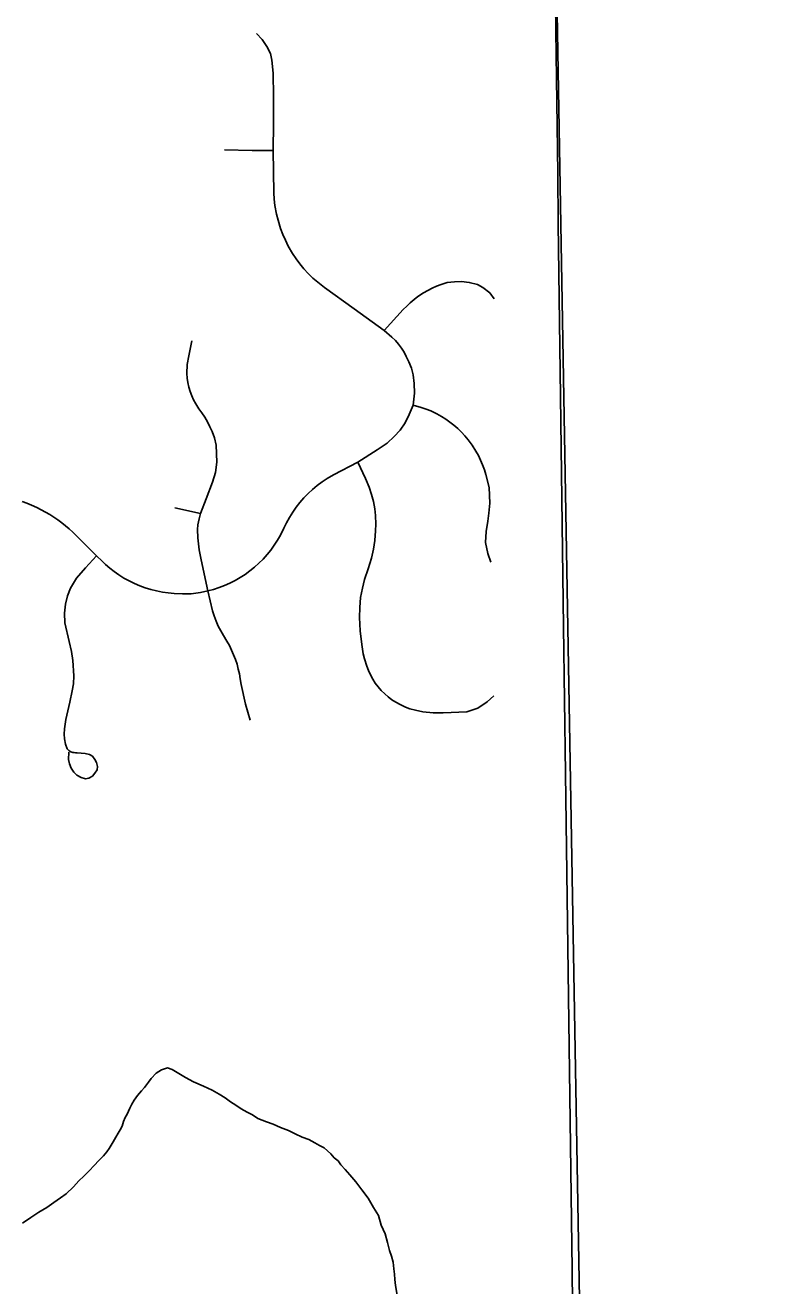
# Model space of a CAD drawing. Extents: x 103424 to 286016, y 38711 to 110967.
# Drawn here: x 146990 to 149253, y 92537 to 96372 of the extents above; entities that cross this region are included whole.
import ezdxf

# ---------------------------------------------------------------- set-up
doc = ezdxf.new("R2010")
doc.units = 0
for name, color, linetype in [('GM_X_City_Street', 7, 'Continuous'), ('GM_X_Corporation', 7, 'Continuous'), ('GM_X_Minor_River', 7, 'Continuous')]:
    doc.layers.add(name, color=color, linetype=linetype)

msp = doc.modelspace()

# ---------------------------------------------------------------- linework, layer by layer
at = {"layer": 'GM_X_City_Street'}
msp.add_line((147445.6, 94903.4), (147524, 94886), dxfattribs=at)
for points in [[(146981.1, 94922.9), (146995.5, 94917.6), (147009.3, 94912), (147026.2, 94904.4), (147039.3, 94897.8), (147052.4, 94890.7), (147065, 94883.1), (147077.5, 94875.2), (147089.6, 94866.8), (147101.4, 94858), (147113, 94848.8), (147124.4, 94839.2), (147135.2, 94829.2), (147207.1, 94758), (147224.2, 94741.3), (147234.5, 94731.5), (147248.1, 94719.9), (147260.9, 94709.9), (147275.5, 94699.6), (147290.6, 94690), (147306.4, 94681.3), (147322.5, 94673.4), (147338.9, 94666.4), (147355.8, 94660.3), (147372.9, 94655), (147390.2, 94650.6), (147407.9, 94647.1), (147425.7, 94644.6), (147443.4, 94643), (147469.1, 94641.4), (147495.5, 94642), (147523.5, 94646), (147546, 94650.6), (147563.3, 94655.2), (147580.2, 94660.8), (147597.1, 94667.2), (147613.4, 94674.4), (147629.3, 94682.5), (147644.9, 94691.5), (147660, 94701.2), (147674.4, 94711.7), (147688.5, 94723), (147701.8, 94734.9), (147714.7, 94747.8), (147726.5, 94761.1), (147737.8, 94775.1), (147748.4, 94789.6), (147758, 94804.7), (147767.1, 94820.2), (147777.7, 94841.6), (147785.7, 94858.2), (147794.8, 94874.3), (147804.6, 94890), (147815.2, 94905.1), (147826.5, 94919.6), (147838.6, 94933.6), (147851.2, 94946.8), (147864.8, 94959.4), (147878.9, 94971.3), (147893.8, 94982.4), (147908.9, 94992.7), (147928.3, 95004.2), (148002.3, 95042.5), (148061.2, 95080.2), (148092.2, 95100.7), (148113.2, 95120.4), (148131.5, 95140), (148146.6, 95162.3), (148159.1, 95187.2), (148170.8, 95215.4), (148174.8, 95252.1), (148174.1, 95282.2), (148170.8, 95307.7), (148165.6, 95328.7), (148158.4, 95347.7), (148150.3, 95363.9), (148143.3, 95376.9), (148135.2, 95389.3), (148126.4, 95401.2), (148116.9, 95412.4), (148106.6, 95423), (148082.6, 95443.1), (147991.9, 95508.5), (147901.2, 95573.9), (147885.6, 95585.7), (147866, 95602.7), (147851.9, 95616.4), (147838.8, 95630.7), (147826.5, 95645.7), (147814.7, 95661.4), (147803.9, 95677.6), (147790.8, 95700.1), (147782.2, 95717.5), (147774.4, 95735.4), (147767.4, 95753.7), (147759.9, 95778.5), (147755.1, 95797.5), (147750.6, 95823.1), (147748.3, 95842.5), (147747, 95861.9), (147745, 95990.3), (147745.7, 96072.9), (147746.3, 96155.4), (147745, 96225.5), (147741, 96265.7), (147736.5, 96285.8), (147726, 96306.8), (147711.1, 96328.6), (147694.5, 96346.9)], [(147597, 95992.3), (147680.8, 95991.2), (147745, 95990.3)], [(148082.6, 95443.1), (148140.8, 95506.6), (148151.4, 95517.4), (148162.3, 95527.7), (148173.8, 95537.4), (148185.7, 95546.4), (148202.5, 95557.5), (148215.4, 95565), (148228.7, 95571.9), (148242.6, 95578), (148256.7, 95583.4), (148275, 95588.8), (148297.3, 95591.4), (148318.2, 95592), (148341.8, 95589.4), (148366.5, 95582.9), (148383.4, 95573.8), (148404, 95557.5), (148417.9, 95539.3)], [(147546, 94650.6), (147526.2, 94744.9), (147519.6, 94775.5), (147515.4, 94812.6), (147514.4, 94837.7), (147516, 94851.7), (147520.2, 94870), (147524, 94886), (147541.2, 94930.9), (147560.2, 94981.4), (147569.4, 95010.9), (147574, 95042.3), (147571.4, 95094.7), (147566.1, 95117), (147559.6, 95135.4), (147552.4, 95150.1), (147545.3, 95165), (147537.3, 95179.3), (147528.2, 95193), (147519.2, 95205.2), (147509.8, 95219.8), (147503, 95232), (147497.5, 95244.7), (147492.5, 95257.6), (147488.7, 95271), (147485.7, 95284.5), (147483.7, 95298.3), (147482.7, 95312.1), (147483.5, 95339.8), (147488.6, 95366.3), (147497.3, 95411.2)], [(148407.8, 94738.5), (148397.9, 94764.9), (148391.2, 94798.1), (148393, 94832), (148398.1, 94862.9), (148401.4, 94887.8), (148404.7, 94917.9), (148402.1, 94965.8), (148392.3, 95004.7), (148387.8, 95019.6), (148382.5, 95034.2), (148376.5, 95048.6), (148369.7, 95062.5), (148362.1, 95076.2), (148351.1, 95093.7), (148338.7, 95110.4), (148328.7, 95122.4), (148318.1, 95133.7), (148307, 95144.6), (148295.2, 95154.8), (148283.1, 95164.4), (148270.3, 95173.4), (148257.2, 95181.6), (148243.6, 95189.2), (148225, 95198.2), (148210.4, 95204), (148195.8, 95209.1), (148170.8, 95215.4)], [(148416.7, 94331.8), (148396.2, 94312.9), (148367.7, 94294.1), (148334.4, 94283.2), (148262.4, 94279.6), (148231.8, 94280.2), (148200.4, 94283.2), (148178.5, 94287.5), (148161.1, 94292.3), (148147.5, 94297.3), (148131.2, 94304.8), (148118.6, 94311.8), (148106.5, 94319.6), (148095.2, 94328.3), (148084.4, 94337.8), (148074, 94348), (148064.7, 94358.9), (148055.9, 94370.4), (148048.1, 94382.5), (148041.4, 94395.1), (148035.3, 94408.2), (148030, 94421.6), (148023, 94443.8), (148019, 94459.1), (148014.5, 94487.8), (148010.2, 94529.7), (148008.2, 94569.9), (148009.1, 94600.5), (148011.2, 94631), (148016.6, 94659.3), (148023.4, 94686), (148034.3, 94718), (148044.6, 94750.4), (148050.5, 94777.9), (148054.5, 94803.9), (148056.9, 94833.9), (148057.4, 94854.1), (148056.4, 94880.1), (148054, 94900.7), (148050, 94922.9), (148044.6, 94944), (148036.8, 94966.6), (148026, 94993.1), (148002.3, 95042.5)], [(147123.3, 94160.5), (147122.5, 94137.7), (147125.6, 94124.4), (147130.6, 94111.7), (147137.9, 94099.1), (147147.9, 94089.7), (147160.6, 94082.9), (147173.6, 94079.5), (147184.4, 94081.1), (147194.9, 94087.6), (147202.3, 94095.9), (147209.2, 94106.4), (147210.1, 94116.1), (147207, 94129), (147202.3, 94137.4), (147195.2, 94147.9), (147185.6, 94153.2), (147172.8, 94156.1), (147148.5, 94157.9), (147143.7, 94158.5), (147139.2, 94158.9), (147135.6, 94159.5), (147132.1, 94160.2), (147129.1, 94161.2), (147126, 94162.8), (147122.8, 94165.2), (147120.5, 94167.9), (147118.5, 94170.5), (147112.8, 94184.5), (147109.7, 94200.5), (147109.1, 94214.8), (147109.7, 94231.5), (147114, 94259.4), (147126.4, 94312), (147133.3, 94346.6), (147137, 94367.7), (147138.2, 94392.5), (147135.7, 94439.5), (147131.4, 94466.1), (147124.6, 94497.1), (147111, 94553.8), (147110.4, 94582.7), (147113, 94610.1), (147119.1, 94635.9), (147128.3, 94659.2), (147146.3, 94689.4), (147173.7, 94721.4), (147207.1, 94758)], [(147675.4, 94257.8), (147660.5, 94305.8), (147647.4, 94365.6), (147644.3, 94383.1), (147642.1, 94398.1), (147638.8, 94413.1), (147635.1, 94427.9), (147630.3, 94442.4), (147624.8, 94456.7), (147618.7, 94470.6), (147611.7, 94484.2), (147604.1, 94497.5), (147593.8, 94514.7), (147585.5, 94529.1), (147578, 94543.9), (147571.2, 94559.1), (147565.1, 94574.6), (147560.1, 94590.5), (147546, 94650.6)]]:
    msp.add_lwpolyline(points, dxfattribs=at)
at = {"layer": 'GM_X_Corporation'}
for points in [[(151578, 71707.7), (149073.5, 71652), (149049.8, 72895.7), (149033.9, 73732.6), (149033.8, 73736.5), (149015.8, 74683.5), (148898.5, 79790.5), (148833, 83560.2), (148595.4, 97226.9), (148594.2, 97294.7), (158050.5, 97608.1)], [(133864.7, 96896.9), (134160.1, 96903.7), (134428.7, 96909.8), (134521, 96911.4), (134811.5, 96916.5), (135855.2, 96940.7), (137335.3, 96972.9), (137876.9, 96984.5), (138414.7, 96996.6), (138695.1, 97004.2), (138975.4, 97011.8), (139429.1, 97024), (139728.9, 97032.9), (143874.9, 97133.2), (145163.5, 97184.6), (148487, 97291.3), (148594.2, 97294.7), (148595.4, 97226.9), (148833, 83560.2)], [(148594.7, 97178.4), (148605.4, 96354.3), (148611, 95920.5), (148612.9, 95768.1), (148619.7, 95242), (148628.9, 94541.2), (148634.7, 94095.6), (148655.1, 92585.2), (148661.5, 91953.6)]]:
    msp.add_lwpolyline(points, dxfattribs=at)
at = {"layer": 'GM_X_Minor_River'}
for points in [[(146981.9, 92727.5), (147007.9, 92744.1), (147031.8, 92760.7), (147055.7, 92775.3), (147077.7, 92789.8), (147097.6, 92804.3), (147115.5, 92816.8), (147137.3, 92837.4), (147153.2, 92855.8), (147169, 92870.2), (147184.9, 92886.7), (147200.7, 92903.1), (147214.6, 92917.5), (147228.5, 92931.9), (147238.3, 92944.2), (147246.2, 92954.5), (147252.1, 92964.7), (147258, 92974.9), (147265.8, 92989.2), (147273.6, 93001.4), (147279.5, 93011.6), (147285.4, 93021.8), (147289.1, 93036.1), (147295, 93048.3), (147300.9, 93058.5), (147308.6, 93076.8), (147314.4, 93089), (147322.3, 93101.3), (147332.1, 93115.6), (147344, 93130), (147353.9, 93140.3), (147365.7, 93156.6), (147373.6, 93166.9), (147389.4, 93183.3), (147405.4, 93193.7), (147423.4, 93200.1), (147437.6, 93194.3), (147447.8, 93188.4), (147458, 93182.5), (147478.4, 93170.8), (147502.9, 93157.1), (147533.4, 93143.5), (147559.8, 93131.8), (147580.2, 93120.1), (147598.6, 93108.3), (147614.9, 93096.5)], [(147614.9, 93096.5), (147631.3, 93086.6), (147647.6, 93074.8), (147666, 93065), (147682.2, 93057.2), (147698.6, 93045.4), (147725, 93035.8), (147745.3, 93028.1), (147767.7, 93018.4), (147792.1, 93008.7), (147812.4, 92999), (147832.8, 92989.2), (147853.1, 92981.5), (147871.4, 92971.7), (147885.7, 92963.9), (147900, 92956.1), (147920.5, 92938.3), (147930.8, 92926.3), (147943.1, 92916.5), (147951.3, 92904.5), (147963.7, 92890.6), (147978.1, 92874.7), (147996.7, 92852.8), (148015.2, 92828.9), (148033.9, 92802.9), (148050.5, 92774.9), (148065.1, 92751), (148073.7, 92720.8), (148086.3, 92694.8), (148092.8, 92668.6), (148099.3, 92644.5), (148105.6, 92626.4), (148110, 92608.3), (148112.4, 92588.2), (148114.7, 92572), (148115, 92555.9), (148117.3, 92537.7), (148126.4, 92483.4)]]:
    msp.add_lwpolyline(points, dxfattribs=at)

doc.saveas('drawing.dxf')
